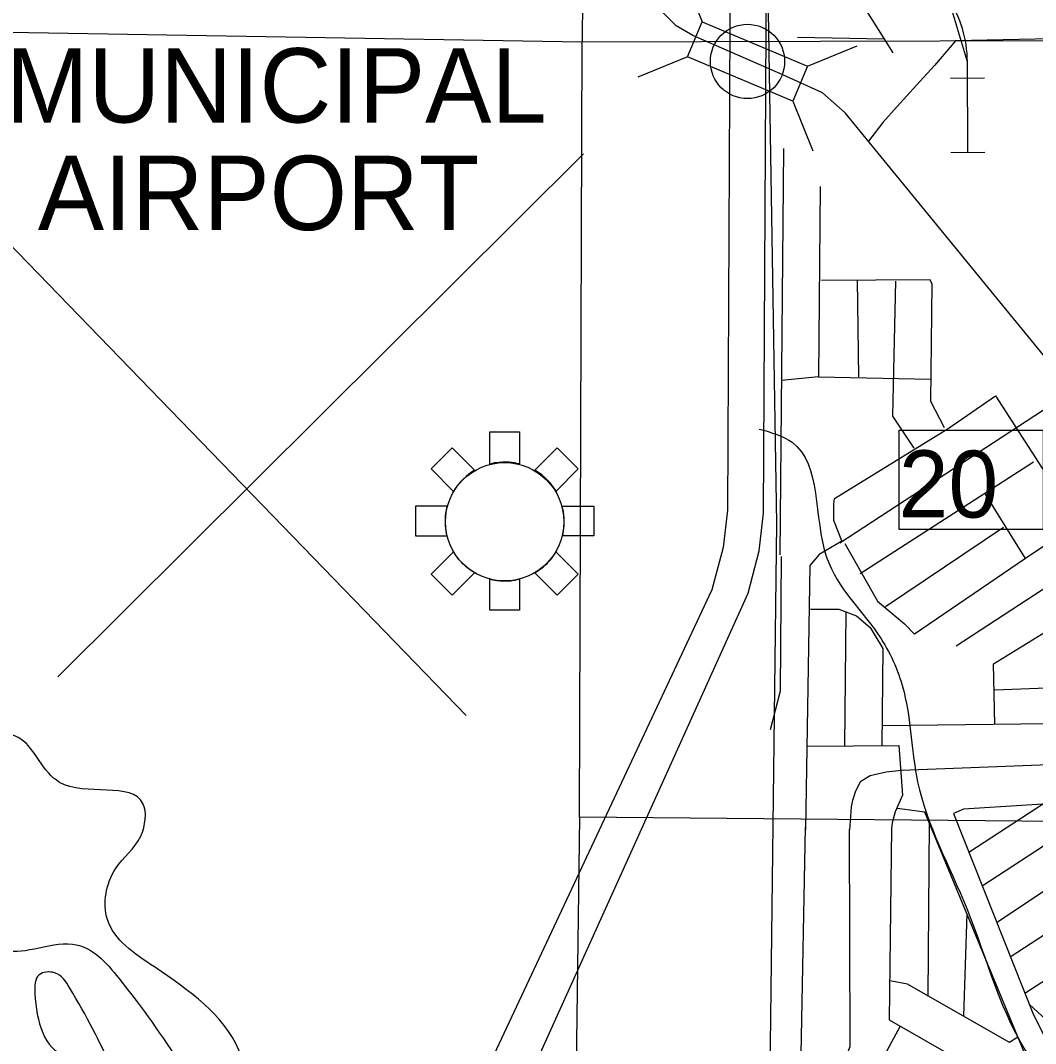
# Model space of a CAD drawing. Extents: x 408847 to 817539, y 923858 to 1151780.
# Drawn here: x 511231 to 518063, y 991366 to 998249 of the extents above; entities that cross this region are included whole.
import ezdxf

# ---------------------------------------------------------------- set-up
doc = ezdxf.new("R2010")
doc.units = 0
for name, color, linetype in [('Airport Names', 7, 'Continuous'), ('Airports Commercial', 7, 'Continuous'), ('Bridges', 7, 'Continuous'), ('Cities Incorporated Linear Boundaries', 7, 'Continuous'), ('Lakes and Ponds', 7, 'Continuous'), ('Local Roads Paved', 7, 'Continuous'), ('Masks for Text', 7, 'Continuous'), ('Narrow River Creek and Branch and Slough', 7, 'Continuous'), ('Railroads', 7, 'Continuous'), ('Runways', 7, 'Continuous'), ('Section Lines', 7, 'Continuous'), ('US Routes Highway Center Lines', 7, 'Continuous')]:
    doc.layers.add(name, color=color, linetype=linetype)

msp = doc.modelspace()

# ---------------------------------------------------------------- linework, layer by layer
at = {"layer": 'Airports Commercial'}
for points in [[(514390.4, 995481.1), (514590.4, 995481.1), (514590.4, 995265), (514574.7, 995269), (514555.3, 995272.7), (514539.9, 995274.8), (514519, 995276.8), (514505, 995277.5), (514492.4, 995277.5), (514474.2, 995276.8), (514451.7, 995275.8), (514436.3, 995273.4), (514422.3, 995271.7), (514407.2, 995268.6), (514390.5, 995264.5), (514390.4, 995265)], [(514136.8, 995372.7), (514287.4, 995222.1), (514266.3, 995209.2), (514248.3, 995197), (514229.6, 995181.1), (514209.4, 995162.4), (514192.8, 995145), (514170.5, 995117.6), (514156.1, 995096.7), (514146, 995080.7), (513995.4, 995231.3)], [(514693.5, 995222.3), (514843.9, 995372.7), (514985.3, 995231.3), (514835.4, 995081.3), (514822.7, 995101), (514809.9, 995119.8), (514792, 995141.6), (514775.7, 995159.1), (514760, 995174.1), (514739, 995191.6), (514716.4, 995207.8), (514698.9, 995218.9)], [(514104, 994981.1), (513890.4, 994981.1), (513890.4, 994781.1), (514102.4, 994781.1), (514098.3, 994801.9), (514093.8, 994830.4), (514091.7, 994851), (514091, 994871.9), (514090.7, 994891.4), (514092.4, 994912.9), (514094.5, 994934.9), (514098.3, 994954), (514101.5, 994970.4)], [(514877.9, 994981.1), (515090.4, 994981.1), (515090.4, 994781.1), (514879.2, 994781.1), (514882.5, 994795.9), (514886.1, 994819.8), (514888.4, 994830.6), (514889.7, 994851.3), (514891, 994875.6), (514890.7, 994887.7), (514890.7, 994899.8), (514887.7, 994922.1), (514885.1, 994945.1), (514881.8, 994961.1)], [(514145.7, 994674.5), (513995.4, 994524.2), (514136.8, 994382.8), (514286.2, 994532.2), (514287.2, 994533.5), (514275.8, 994540.7), (514261.1, 994550.8), (514248.9, 994559.2), (514235, 994570.1), (514222.8, 994580.7), (514208.9, 994593.7), (514196.7, 994606.8), (514184.1, 994620.7), (514172.3, 994635.8), (514161.8, 994649.7), (514153.4, 994662.7), (514147.9, 994670.7)], [(514834.8, 994674.7), (514985.3, 994524.2), (514843.9, 994382.8), (514693.5, 994533.2), (514702.8, 994538.3), (514711.9, 994544.4), (514723, 994552), (514736.2, 994561.6), (514748.4, 994571.2), (514759, 994581.4), (514773.2, 994593.5), (514786.4, 994607.7), (514799.5, 994622.4), (514810.7, 994638.1), (514820.3, 994651.3), (514831.4, 994667.5)], [(514590.4, 994490.2), (514590.4, 994281.1), (514390.4, 994281.1), (514390.4, 994490.5), (514399.3, 994488.1), (514411.1, 994485.6), (514422.8, 994483.7), (514436.2, 994481.4), (514446, 994480.2), (514461.6, 994478.6), (514477.2, 994477.9), (514497.8, 994477.6), (514513.7, 994478.3), (514530.8, 994479.5), (514548.3, 994482.1), (514560.1, 994484), (514577.2, 994487.5)]]:
    msp.add_lwpolyline(points, close=True, dxfattribs=at)
msp.add_circle((514489.7, 994876), 398.4, dxfattribs=at)
at = {"layer": 'Bridges'}
for p, q in [((515683.5, 998575.7), (515819.9, 998240.3)), ((515720.5, 998004.4), (515819.9, 998240.3)), ((515819.9, 998240.3), (516527.6, 997942)), ((516527.6, 997942), (516863, 998078.5)), ((515720.5, 998004.4), (515385.2, 997868)), ((516428.2, 997706.1), (515720.5, 998004.4)), ((516527.6, 997942), (516428.2, 997706.1)), ((516428.2, 997706.1), (516564.7, 997370.8))]:
    msp.add_line(p, q, dxfattribs=at)
msp.add_circle((516124.1, 997973.2), 250, dxfattribs=at)
at = {"layer": 'Cities Incorporated Linear Boundaries'}
msp.add_lwpolyline([(511320.6, 990703), (516273.2, 990804.1), (516321.8, 994864.3), (516248.9, 999274.6), (515428.9, 999250.2), (514815.4, 999785.1), (514499.6, 999420.4), (514526.9, 998806.5), (514110.8, 998812.6), (514078.4, 999738.4)], dxfattribs=at)
at = {"layer": 'Lakes and Ponds'}
for points in [[(516248.8, 998194.5), (516256, 999688.4), (516049.3, 1000338.7), (514094.8, 1003426.6), (513378.6, 1004282), (512851.6, 1005816.3)], [(512502.5, 1005674), (513134.4, 1004303), (513850.6, 1003447.6), (515805.2, 1000359.6), (516011.9, 999709.3), (516004.6, 998219.5)], [(516004.6, 998219.5), (515988.8, 994953.8), (515959.4, 994702.4), (515884.2, 994417.4), (513826.1, 990031.5)], [(514223.1, 990181.9), (516128.3, 994396.5), (516203.6, 994681.5), (516233, 994932.8), (516248.8, 998194.5)]]:
    msp.add_lwpolyline(points, dxfattribs=at)
for points in [[(511365.8, 990438.3), (510951.8, 991711.2), (510413.8, 993229.3), (510313.4, 993525.4), (510213, 993773.9)], [(513826.1, 990031.5), (513182.2, 990336), (512792.3, 991017.8), (512701.2, 991321.8), (512132.3, 991880.8), (511816.3, 992200.4), (511870, 992541.4), (512040.3, 992759.9), (512055.5, 992981.4), (511494, 993122.9), (511233.4, 993414.2), (510873.8, 993418.7), (510664.2, 993270.3), (510652.6, 993224.3), (510563.5, 993224.3), (510685.6, 992876.9), (510822, 992748.2), (511042.5, 992409.3), (511123.5, 992005.4), (511580.7, 992034.2), (511893.3, 991804.5), (512703.1, 990594.3), (512886.4, 990084.7), (512754, 989870), (512624.5, 989823), (512177.4, 990486.9), (511853.8, 991193.8), (511563, 991738.9), (511460.3, 991841.4), (511356.9, 991828.1), (511328.3, 991700.6), (511536.4, 991285.9), (511647.6, 991265.1), (511781.4, 991040.6), (511856.2, 990705.8), (512184.2, 989965.7), (512457.9, 989591.4), (512724, 989406.2), (512838.1, 989130.9)]]:
    msp.add_spline(points, degree=3, dxfattribs=at)
at = {"layer": 'Local Roads Paved'}
for p, q in [((517044, 998123.3), (516460.2, 998133.5)), ((516367, 997386.7), (516342.5, 994653.8)), ((516862.3, 996503.6), (516872.1, 995851)), ((516602.4, 995851), (516352.3, 995826.4)), ((518284.5, 995738.1), (516744.6, 994732.3)), ((516881.9, 994528.8), (518049.1, 995279.5)), ((517848.1, 994837.9), (517053.6, 994303.1)), ((518480.7, 994662.6), (517529.3, 994038.1)), ((517995.2, 994629.2), (517247.3, 994120.1)), ((516778.8, 993367.9), (516788.5, 994270.1)), ((518262, 993072.8), (517614.1, 992650.9)), ((517348, 992851.1), (517338, 991681.5)), ((518323.8, 992829.6), (517704.2, 992424.7)), ((519095.3, 992732.3), (517892.2, 991946.4)), ((517990.9, 991704.9), (519240, 992516)), ((517600.5, 992239.8), (517578, 991549.2)), ((518021.7, 991627.7), (520908.3, 988966)), ((517151.7, 991482.3), (515754, 988926.8))]:
    msp.add_line(p, q, dxfattribs=at)
for points in [[(516573, 999252.2), (516553.4, 998957.8), (516582.8, 998859.7), (517068.3, 998084.5), (517102.6, 998030.5)], [(518272.5, 998127.7), (517525.2, 998112.1), (517382, 997945.1), (517262.7, 997813.8), (517131.4, 997670.6), (517035.9, 997563.1), (516938, 997437.3)], [(516612.2, 997131.6), (516602.4, 995851), (517357.7, 995836.3)], [(517450.8, 995507.5), (517357.7, 995684.2), (517367.5, 996474.1), (517352.7, 996503.6), (516622, 996498.7)], [(517244.9, 995370.1), (517102.6, 995586), (517107.5, 995792.1), (517122.3, 996493.7)], [(516759.3, 994747), (516705.4, 994884.4), (516705.4, 994997.2), (516710.3, 995031.6), (517475.4, 995502.6), (517794.1, 995723.4), (518348.3, 994864.8), (517995.2, 994629.2), (517725.5, 995061)], [(516759.3, 994744.7), (516607.3, 994656.3), (516543.6, 994582.7), (516514.1, 992806.6)], [(516779, 994729.9), (516999.6, 994342.3), (517181.1, 994190.2), (517247.3, 994120.1)], [(516278.7, 993478.8), (516347.4, 993738.8), (516352.3, 994641.6)], [(517789.6, 993511.8), (517779.4, 993920.4), (518625.6, 994441.4)], [(516548.5, 994288.4), (516739.7, 994288.4), (516857.4, 994244.2), (516950.6, 994165.7), (517034, 994023.4), (517028.9, 993369.9)], [(518846.3, 994104.6), (518314, 993763.3), (517789.2, 993743.7)], [(518972.7, 993911.6), (518421.9, 993542.6), (518338.5, 993518), (517029.1, 993503.3)], [(516813.3, 992801.7), (516823.1, 992958.7), (516832.9, 993002.8), (516852.5, 993066.6), (516886.9, 993130.4), (516950.6, 993169.7), (517058.5, 993194.2), (517161.5, 993204), (518269.8, 993248.2), (518446.4, 993262.9), (518554.3, 993307), (518779.9, 993434.6), (519397.8, 993846.8)], [(516528.9, 993365.9), (517141.9, 993370.8), (517166.4, 993037.2), (517117.3, 992924.3), (517097.7, 992850.7), (517092.8, 992811.5)], [(518043.6, 990971.4), (518088.4, 991038.7), (518088.4, 991058.3), (517318.4, 992922.8), (517132.1, 992947.4)], [(518112.6, 992975.5), (517578.3, 992942.4), (517509.7, 992913), (518049.1, 991558.8), (518284.5, 991092.7), (518338.5, 991038.7), (518966.2, 990552.9), (520268.1, 991375.1)], [(517803.9, 992181.9), (518951.5, 992947.4), (519378.2, 992309.5)], [(515749.1, 990857.1), (516435.7, 991235), (516484.7, 991293.8), (516514.1, 992819.8)], [(516808.4, 992805.1), (516813.3, 991342.9), (516759.3, 991210.4), (516671.1, 991087.8), (516597.5, 991014.2), (516445.5, 990920.9), (515783.4, 990552.9)], [(517092.8, 992814.9), (517078.1, 991524.4), (519004.7, 990420.9)], [(517944, 991407.8), (517887.3, 991372.3), (517200.7, 991764.9), (517081.1, 991786.6)]]:
    msp.add_lwpolyline(points, dxfattribs=at)
at = {"layer": 'Masks for Text'}
msp.add_lwpolyline([(517144.8, 995492.3), (518114.5, 995492.3), (518114.5, 994824.2), (517144.8, 994824.2)], close=True, dxfattribs=at)
at = {"layer": 'Narrow River Creek and Branch and Slough'}
msp.add_spline([(516202.8, 995500.1), (516424.8, 995410.7), (516656.6, 994638.5), (517022.9, 994088.9), (517177.7, 993728.5), (517269.4, 993126.9), (517600.1, 992274.2), (518031.1, 991265), (518671.4, 990669.7), (519583.4, 989996.6), (520346.1, 989274.7), (520953.5, 988734)], degree=3, dxfattribs=at)
at = {"layer": 'Railroads'}
for p, q in [((517607.3, 997361.7), (517604, 997971.5)), ((517489.6, 997861.1), (517719.6, 997862.3)), ((517492.3, 997361.1), (517722.3, 997362.3))]:
    msp.add_line(p, q, dxfattribs=at)
msp.add_lwpolyline([(517607.3, 997361.7), (517604, 997971.5), (517604, 997971.5), (517478.1, 998398), (517478.1, 998398), (513205.8, 1005081.4), (513205.8, 1005081.4), (513042.3, 1005481.8), (513042.3, 1005481.8), (511050.1, 1014993.9), (510079.2, 1019797.2), (501500.3, 1060485.3)], dxfattribs=at)
msp.add_arc((516804, 997967.2), 800, 0.31036, 32.58819, dxfattribs=at)
at = {"layer": 'Runways'}
for p, q in [((515020.8, 997352.1), (511482.8, 993833.7)), ((510779, 997134.5), (514230.1, 993573.2))]:
    msp.add_line(p, q, dxfattribs=at)
at = {"layer": 'Section Lines'}
for p, q in [((515073.8, 1003513.6), (515011.3, 998103.1)), ((514993.6, 992887.9), (515011.3, 998103.1)), ((520310, 998119.1), (515011.3, 998103.1)), ((514993.6, 992887.9), (514925, 987612.3)), ((520245.4, 992839.8), (514993.6, 992887.9))]:
    msp.add_line(p, q, dxfattribs=at)
msp.add_lwpolyline([(515011.3, 998103.1), (508622.8, 998211.5), (510406.5, 992938.6)], dxfattribs=at)
at = {"layer": 'US Routes Highway Center Lines'}
msp.add_lwpolyline([(518257.8, 995824.1), (516782, 997628), (516628.2, 997760.9), (516362.5, 997883.4), (515756.6, 998146.9), (515644.8, 998213.4), (515494.4, 998363.8), (515151.8, 998741.7), (514998, 998920.1), (514683.4, 999196.5), (513160.1, 1000523.1), (512107.1, 1001436.3), (511841.4, 1001698.7), (511680.6, 1001961.1), (511596.7, 1002199), (511561.7, 1002443.9), (511579.2, 1002793.7), (511607.1, 1004574.9), (511642, 1006250.7), (511652.5, 1006555), (511750.4, 1007346.4), (511764.4, 1007437.4), (511753.9, 1007685.8), (511663.8, 1009186.1)], dxfattribs=at)

# ---------------------------------------------------------------- texts
at = {"layer": 'Airport Names'}
for s, p in [('MUNICIPAL', (511131.6, 997562.2)), ('AIRPORT', (511348, 996838.6))]:
    msp.add_text(s, height=500, rotation=0, dxfattribs=at).set_placement(p)
at = {"layer": 'Masks for Text'}
msp.add_text('20', height=450, rotation=359.65044, dxfattribs=at).set_placement((517140.9, 994907.2))

doc.saveas('drawing.dxf')
